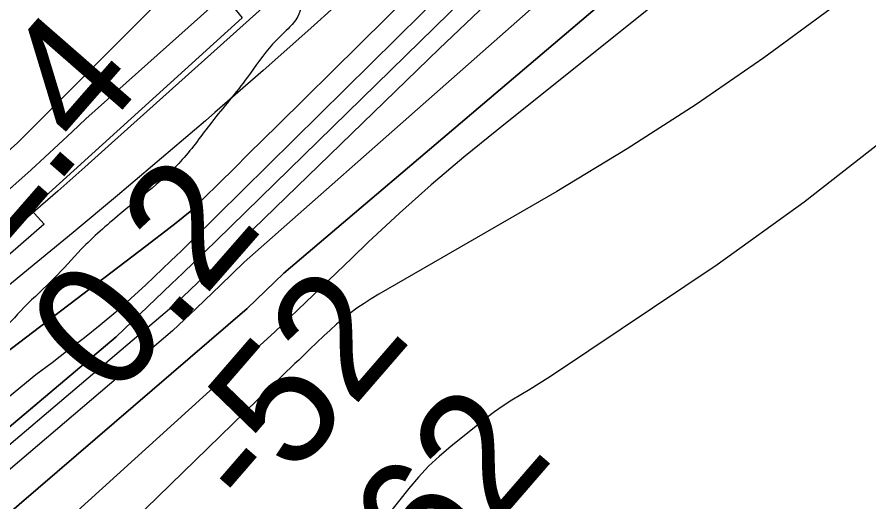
# Model space of a CAD drawing. Extents: x 3324104 to 3361979, y 612876 to 638273.
# Drawn here: x 3335642.6 to 3336102.8, y 624055.6 to 624317.8 of the extents above; entities that cross this region are included whole.
import ezdxf

# ---------------------------------------------------------------- set-up
doc = ezdxf.new("R2010")
doc.units = 0
for name, color, linetype in [('V-RIVR-EDGE', 7, 'Continuous'), ('V-RIVR-RANG', 7, 'Continuous'), ('V-RRAP-RVMT', 7, 'Continuous'), ('V-TOPO-DPTH', 7, 'Continuous'), ('V-TOPO-MAJR', 7, 'Continuous'), ('V-TOPO-MINR', 7, 'Continuous'), ('V-TOPO-WATR', 7, 'Continuous')]:
    doc.layers.add(name, color=color, linetype=linetype)

msp = doc.modelspace()

# ---------------------------------------------------------------- linework, layer by layer
at = {"layer": 'V-RIVR-EDGE'}
msp.add_spline([(3335831.32, 624380.07), (3335822.52, 624366.93), (3335812.6, 624347.94), (3335803.8, 624337), (3335798.3, 624329.34), (3335794.25, 624318.01), (3335789.11, 624311.45), (3335780.69, 624303.06), (3335767.12, 624285.18), (3335747.68, 624260.74), (3335731.91, 624240.67), (3335698.21, 624211.15), (3335677.33, 624192.19), (3335662.67, 624176.51), (3335646.54, 624160.83), (3335632.25, 624145.88), (3335615.76, 624131.3), (3335603.31, 624119.99), (3335592.31, 624106.86), (3335584.97, 624096.64), (3335578.75, 624094.47), (3335568.5, 624087.91), (3335560.08, 624080.99), (3335551.64, 624071.14), (3335543.59, 624065.31), (3335538.1, 624063.5), (3335532.97, 624059.12), (3335530.77, 624053.64), (3335527.83, 624050.73), (3335522.71, 624050.01), (3335516.13, 624049.66), (3335512.48, 624049.3), (3335497.46, 624037.64), (3335485.38, 624029.26), (3335478.43, 624027.09), (3335472.93, 624023.81), (3335468.54, 624020.53), (3335461.22, 624015.07), (3335455, 624014.35), (3335451.71, 624013.63), (3335449.51, 624010.71), (3335449.5, 624008.15), (3335450.23, 624006.32), (3335449.12, 624003.03), (3335446.93, 624002.31), (3335438.15, 624001.6), (3335427.54, 623996.87), (3335420.22, 623992.87), (3335409.6, 623985.22), (3335401.9, 623977.93), (3335392.74, 623968.45), (3335375.53, 623956.06), (3335352.83, 623941.86), (3335330.87, 623930.22), (3335312.58, 623925.88), (3335303.44, 623923.7), (3335298.32, 623921.52), (3335294.28, 623916.42), (3335290.62, 623913.87), (3335277.45, 623909.88), (3335265.37, 623904.42), (3335244.14, 623893.51), (3335232.43, 623886.59), (3335209, 623874.22), (3335181.91, 623858.57), (3335164.71, 623847.28), (3335147.86, 623833.07), (3335126.96, 623810.46), (3335107.18, 623791.5), (3335089.59, 623775.46), (3335052.95, 623741.55), (3335041.96, 623729.51), (3335028.75, 623711.27), (3335018.12, 623697.77), (3335015.55, 623695.58), (3335013.36, 623695.22), (3335008.97, 623694.14), (3335004.57, 623690.49), (3334995.77, 623678.45), (3334991.73, 623671.88), (3334991.35, 623666.03), (3334990.6, 623658.36), (3334993.51, 623650.67), (3334993.87, 623647.75), (3334996.41, 623642.63), (3334993.11, 623636.79), (3334983.57, 623621.46), (3334967.07, 623601.76), (3334950.94, 623584.98), (3334928.97, 623567.85)], degree=3, dxfattribs=at)
at = {"layer": 'V-RRAP-RVMT'}
for p, q in [((3335743.12, 624343.1), (3335764.32, 624317.34)), ((3335764.32, 624317.34), (3335650.09, 624213.71)), ((3335650.09, 624213.71), (3335657.38, 624205.85)), ((3335657.38, 624205.85), (3335559.76, 624121.24))]:
    msp.add_line(p, q, dxfattribs=at)
at = {"layer": 'V-TOPO-DPTH'}
for points in [[(3334808.57, 623313.81), (3334875.22, 623389.52), (3334942.55, 623464.65), (3335080.46, 623616.48), (3335100.6, 623638.09), (3335121.09, 623659.35), (3335142.12, 623680.08), (3335163.51, 623700.46), (3335604.66, 624067.74), (3335696.18, 624144.92), (3335726.05, 624173.45), (3335732.16, 624179.3), (3335738.25, 624185.17), (3335744.33, 624191.07), (3335750.39, 624196.97), (3335907.36, 624350.57), (3335964.12, 624405.23), (3336021.45, 624459.28), (3336079.64, 624512.4), (3336138.4, 624564.91), (3336220.73, 624637.3)], [(3336220.73, 624637.3), (3336138.4, 624564.91), (3336079.64, 624512.4), (3336021.45, 624459.28), (3335964.12, 624405.23), (3335907.36, 624350.57), (3335750.39, 624196.97), (3335744.33, 624191.07), (3335738.25, 624185.17), (3335732.16, 624179.3), (3335726.05, 624173.45), (3335696.18, 624144.92), (3335604.66, 624067.74), (3335163.51, 623700.46), (3335142.12, 623680.08), (3335121.09, 623659.35), (3335100.6, 623638.09), (3335080.46, 623616.48), (3334942.55, 623464.65), (3334875.22, 623389.52), (3334808.57, 623313.81)], [(3334876.37, 623307.56), (3334930.19, 623373.62), (3334985.07, 623438.8), (3335040.66, 623503.4), (3335142.54, 623619.88), (3335147.8, 623625.73), (3335153.15, 623631.48), (3335158.65, 623637.09), (3335766.96, 624160.22), (3335786.82, 624179.28), (3336309.04, 624623.27)], [(3334876.37, 623307.56), (3334930.19, 623373.62), (3334985.07, 623438.8), (3335040.66, 623503.4), (3335142.54, 623619.88), (3335147.8, 623625.73), (3335153.15, 623631.48), (3335158.65, 623637.09), (3335766.96, 624160.22), (3335786.82, 624179.28), (3336309.04, 624623.27)], [(3336100.8, 624614.9), (3335693.75, 624249.59), (3335679.26, 624236.53), (3335664.63, 624223.63), (3335649.9, 624210.84), (3335609.17, 624175.85), (3335574.23, 624146.17), (3335088.37, 623741.12), (3335073.98, 623727.08), (3335059.96, 623712.7), (3335046.48, 623697.81), (3335033.36, 623682.57), (3334804.78, 623406.73), (3334754.69, 623345.59), (3334705.09, 623284.06)], [(3336236.41, 624601.47), (3335765.36, 624185.23), (3335752.47, 624172.81), (3335739.55, 624160.44), (3335726.6, 624148.08), (3335163.64, 623668.17), (3335151.29, 623656.02), (3335139.15, 623643.66), (3335127.32, 623631), (3335115.71, 623618.14), (3334628.92, 623064.97)], [(3336236.41, 624601.47), (3335765.36, 624185.23), (3335752.47, 624172.81), (3335739.55, 624160.44), (3335726.6, 624148.08), (3335163.64, 623668.17), (3335151.29, 623656.02), (3335139.15, 623643.66), (3335127.32, 623631), (3335115.71, 623618.14), (3334628.92, 623064.97)], [(3336333.29, 624602.03), (3335901.82, 624256.4), (3335883.92, 624241.91), (3335866.32, 624227.07), (3335849.18, 624211.7), (3335832.35, 624195.97), (3335823.69, 624187.62), (3335802.73, 624167.48), (3335781.74, 624147.37), (3335154.43, 623578.18), (3335126.82, 623550.99), (3335120.47, 623544.56), (3335090.54, 623513.32), (3335061.26, 623481.5), (3335032.97, 623448.8), (3335005.33, 623415.52), (3334637.16, 622958.19)], [(3336333.29, 624602.03), (3335901.82, 624256.4), (3335883.92, 624241.91), (3335866.32, 624227.07), (3335849.18, 624211.7), (3335832.35, 624195.97), (3335823.69, 624187.62), (3335802.73, 624167.48), (3335781.74, 624147.37), (3335154.43, 623578.18), (3335126.82, 623550.99), (3335120.47, 623544.56), (3335090.54, 623513.32), (3335061.26, 623481.5), (3335032.97, 623448.8), (3335005.33, 623415.52), (3334637.16, 622958.19)], [(3335582.1, 624094.78), (3335712.95, 624194.42), (3335716.85, 624197.4), (3335720.75, 624200.4), (3335724.64, 624203.4), (3335728.52, 624206.41), (3335732.34, 624209.5), (3335736.08, 624212.67), (3335739.7, 624215.98), (3335743.24, 624219.38), (3335752, 624228.09), (3335759.87, 624235.91), (3335767.74, 624243.72), (3335775.62, 624251.53), (3335783.5, 624259.34), (3336048.13, 624521.2), (3336083.92, 624556.02), (3336119.97, 624590.58)], [(3335582.1, 624094.78), (3335712.95, 624194.42), (3335716.85, 624197.4), (3335720.75, 624200.4), (3335724.64, 624203.4), (3335728.52, 624206.41), (3335732.34, 624209.5), (3335736.08, 624212.67), (3335739.7, 624215.98), (3335743.24, 624219.38), (3335752, 624228.09), (3335759.87, 624235.91), (3335767.74, 624243.72), (3335775.62, 624251.53), (3335783.5, 624259.34), (3336048.13, 624521.2), (3336083.92, 624556.02), (3336119.97, 624590.58)]]:
    msp.add_lwpolyline(points, dxfattribs=at)
at = {"layer": 'V-TOPO-MAJR'}
msp.add_lwpolyline([(3336123.45, 624353.88), (3336094.55, 624331.53), (3336081.92, 624321.92), (3336046.06, 624295.7), (3336009.58, 624270.4), (3335972.18, 624246.49), (3335934.15, 624223.51), (3335838.01, 624167.86), (3335834.02, 624165.44), (3335830.09, 624162.93), (3335826.26, 624160.27), (3335822.5, 624157.51), (3335818.84, 624154.62), (3335815.25, 624151.65), (3335811.76, 624148.55), (3335808.34, 624145.38), (3335800.8, 624138.14), (3335798.8, 624136.21), (3335796.79, 624134.27), (3335794.79, 624132.33), (3335792.79, 624130.39), (3335409.69, 623757.6)], dxfattribs=at)
at = {"layer": 'V-TOPO-MINR'}
for points in [[(3336173.22, 624780.15), (3335642.98, 624249.74), (3335639.53, 624246.68), (3335636.02, 624243.69), (3335632.42, 624240.8), (3335628.76, 624237.98), (3335625.03, 624235.26), (3335621.27, 624232.59), (3335617.44, 624230.01), (3335613.57, 624227.49), (3335012.02, 623785.9), (3335004.22, 623777.04), (3334996.54, 623768.07), (3334989.07, 623758.94), (3334981.74, 623749.69), (3334926.74, 623678.77), (3334892.21, 623633.83), (3334857.93, 623588.69), (3334824.05, 623543.26), (3334790.43, 623497.63), (3334481.36, 623074.35)], [(3336187.25, 624716.19), (3335679.75, 624262.69), (3335672.47, 624255.7), (3335665.13, 624248.78), (3335657.7, 624241.96), (3335650.21, 624235.21), (3335622.04, 624210.17), (3335604.81, 624195.17), (3335587.38, 624180.41), (3335569.64, 624166.02), (3335551.71, 624151.88), (3335533.54, 624138.02), (3335515.27, 624124.3), (3335087.85, 623769.03), (3335066.06, 623747.71), (3335044.86, 623725.85), (3335024.54, 623703.15), (3335004.81, 623679.91), (3334600.48, 623183.82)], [(3336220.73, 624637.3), (3336138.4, 624564.91), (3336079.64, 624512.4), (3336021.45, 624459.28), (3335964.12, 624405.23), (3335907.36, 624350.57), (3335750.39, 624196.97), (3335744.33, 624191.07), (3335738.25, 624185.17), (3335732.16, 624179.3), (3335726.05, 624173.45), (3335696.18, 624144.92), (3335604.66, 624067.74), (3335163.51, 623700.46), (3335142.12, 623680.08), (3335121.09, 623659.35), (3335100.6, 623638.09), (3335080.46, 623616.48), (3334942.55, 623464.65), (3334875.22, 623389.52), (3334808.57, 623313.81)], [(3336245.11, 624631.62), (3336120.89, 624526.98), (3336056.92, 624471.93), (3335993.76, 624416), (3335931.79, 624358.74), (3335870.63, 624300.59), (3335764.24, 624197.3), (3335754.79, 624188.16), (3335745.33, 624179.02), (3335735.84, 624169.92), (3335726.33, 624160.83), (3335163.47, 623682.95), (3335147.07, 623667), (3335130.95, 623650.79), (3335115.25, 623634.17), (3335099.82, 623617.28), (3334725.11, 623196.54)], [(3336309.04, 624623.27), (3335786.82, 624179.28), (3335766.96, 624160.22), (3335158.65, 623637.09), (3335153.15, 623631.48), (3335147.8, 623625.73), (3335142.54, 623619.88), (3335040.66, 623503.4), (3334985.07, 623438.8), (3334930.19, 623373.62), (3334876.37, 623307.56)], [(3336100.8, 624614.9), (3335693.75, 624249.59), (3335679.26, 624236.53), (3335664.63, 624223.63), (3335649.9, 624210.84), (3335609.17, 624175.85), (3335574.23, 624146.17), (3335088.37, 623741.12), (3335073.98, 623727.08), (3335059.96, 623712.7), (3335046.48, 623697.81), (3335033.36, 623682.57), (3334804.78, 623406.73), (3334754.69, 623345.59), (3334705.09, 623284.06)], [(3336236.41, 624601.47), (3335765.36, 624185.23), (3335752.47, 624172.81), (3335739.55, 624160.44), (3335726.6, 624148.08), (3335163.64, 623668.17), (3335151.29, 623656.02), (3335139.15, 623643.66), (3335127.32, 623631), (3335115.71, 623618.14), (3334628.92, 623064.97)], [(3336333.29, 624602.03), (3335901.82, 624256.4), (3335883.92, 624241.91), (3335866.32, 624227.07), (3335849.18, 624211.7), (3335832.35, 624195.97), (3335823.69, 624187.62), (3335802.73, 624167.48), (3335781.74, 624147.37), (3335154.43, 623578.18), (3335126.82, 623550.99), (3335120.47, 623544.56), (3335090.54, 623513.32), (3335061.26, 623481.5), (3335032.97, 623448.8), (3335005.33, 623415.52), (3334637.16, 622958.19)], [(3336146.29, 624594.52), (3336098.74, 624550.5), (3336051.53, 624506.11), (3336004.84, 624461.18), (3335958.5, 624415.88), (3335736.73, 624196.6), (3335734.01, 624193.92), (3335731.27, 624191.24), (3335728.52, 624188.58), (3335725.77, 624185.93), (3335712.24, 624172.98), (3335704.2, 624165.52), (3335696, 624158.22), (3335687.59, 624151.17), (3335679.03, 624144.3), (3335670.34, 624137.58), (3335661.62, 624130.89), (3335652.86, 624124.26), (3335163.93, 623721.71)], [(3336095.51, 624588.07), (3336071.21, 624564.9), (3336028.29, 624523.98), (3335990.75, 624488.31), (3335827, 624335), (3335801.4, 624311.77), (3335775.54, 624288.83), (3335749.5, 624266.09), (3335744.4, 624261.69), (3335720.7, 624241.39), (3335696.89, 624221.22), (3335672.93, 624201.23), (3335648.87, 624181.37), (3335594.25, 624136.65)], [(3336349.09, 624488.99), (3336197.57, 624331.91), (3336156.14, 624291.62), (3336113.14, 624253.19), (3336067.79, 624217.59), (3336020.87, 624183.85), (3335934.08, 624125.56), (3335929.33, 624122.44), (3335924.54, 624119.39), (3335919.68, 624116.44), (3335914.78, 624113.57), (3335909.92, 624110.64), (3335905.16, 624107.56), (3335900.54, 624104.27), (3335896.02, 624100.84), (3335876.9, 624085.62), (3335870.79, 624080.4), (3335864.94, 624074.93), (3335859.47, 624069.07), (3335854.27, 624062.95), (3335782.4, 623972.38)]]:
    msp.add_lwpolyline(points, dxfattribs=at)
at = {"layer": 'V-TOPO-WATR'}
msp.add_lwpolyline([(3336119.97, 624590.58), (3336083.92, 624556.02), (3336048.13, 624521.2), (3335783.5, 624259.34), (3335775.62, 624251.53), (3335767.74, 624243.72), (3335759.87, 624235.91), (3335752, 624228.09), (3335743.24, 624219.38), (3335739.7, 624215.98), (3335736.08, 624212.67), (3335732.34, 624209.5), (3335728.52, 624206.41), (3335724.64, 624203.4), (3335720.75, 624200.4), (3335716.85, 624197.4), (3335712.95, 624194.42), (3335582.1, 624094.78)], dxfattribs=at)

# ---------------------------------------------------------------- texts
at = {"layer": 'V-RIVR-RANG'}
for s, rotation, p in [('22.4', 48.8483, (3335597.18, 624150.44)), ('0.2', 48.8483, (3335694.51, 624109.84)), ('-52', 49.1326, (3335771.95, 624045.87)), ('-62', 49.1326, (3335848.79, 623981.85))]:
    msp.add_text(s, height=67, rotation=rotation, dxfattribs=at).set_placement(p)

doc.saveas('drawing.dxf')
